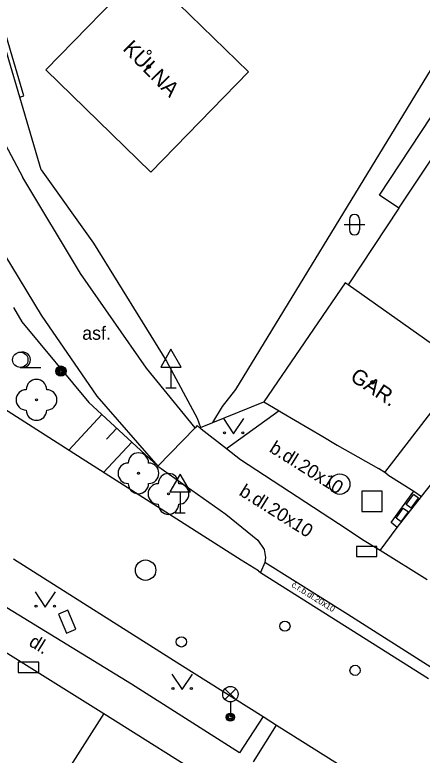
# Model space of a CAD drawing. Extents: x -595546 to -593986, y -1160845 to -1159202.
# Drawn here: x -595032.1 to -595012.16, y -1160727.63 to -1160691.41 of the extents above; entities that cross this region are included whole.
import ezdxf

# ---------------------------------------------------------------- set-up
doc = ezdxf.new("R2010")
doc.units = 0
for name, color, linetype in [('DOP - rozhrani ploch obecne', 7, 'Continuous'), ('Level 22', 7, 'Continuous'), ('Level 24', 7, 'Continuous'), ('Level 25', 7, 'Continuous'), ('Level 26', 7, 'Continuous'), ('Level 27', 7, 'Continuous'), ('Level 28', 7, 'Continuous'), ('Level 33', 7, 'Continuous'), ('Level 34', 7, 'Continuous'), ('Level 36', 7, 'Continuous'), ('Level 39', 7, 'Continuous'), ('plynovod - povrch.  znaky - PRIS skut. velikost', 7, 'Continuous'), ('silnoproud - povrch.  znaky a  RIS  skut. velikost', 7, 'Continuous'), ('TM - budovy zdene_ betonove - VP', 7, 'Continuous'), ('TM - chodniky - VP', 7, 'Continuous'), ('TM - horni hrana svahu', 7, 'Continuous'), ('TM - komunikace - VP', 7, 'Continuous'), ('TM - plot drateny_ kovovy - VP', 7, 'Continuous'), ('TM - plot zdeny_ ohradni zed - VP', 7, 'Continuous'), ('TM - podezdivka plotu - VP', 7, 'Continuous'), ('TM - popis objektu', 7, 'Continuous'), ('TM - popis povrchu', 7, 'Continuous'), ('TM - rozhrani mezi zpev. plochami mezi sebou - VP', 7, 'Continuous'), ('TM - rozhrani ploch obecne - VN', 7, 'Continuous'), ('TM - rozhrani ploch obecne - VP', 7, 'Continuous'), ('TM - srafovani', 7, 'Continuous'), ('TM - vstup do budovy - zdene_ betonove', 7, 'Continuous'), ('TM - zed operna - VP', 7, 'Continuous')]:
    doc.layers.add(name, color=color, linetype=linetype)

msp = doc.modelspace()

# ---------------------------------------------------------------- linework, layer by layer
at = {"layer": 'DOP - rozhrani ploch obecne'}
msp.add_lwpolyline([(-595021.93, -1160710.57), (-595021.29, -1160709.74), (-595004.49, -1160682.2)], dxfattribs=at)
at = {"layer": 'Level 22'}
for centre in [(-595031.04, -1160710.25), (-595026.05, -1160713.84), (-595024.58, -1160714.85)]:
    msp.add_circle(centre, 0.05, dxfattribs=at)
for centre, start, end in [((-595031.04, -1160709.75), 0, 180), ((-595031.54, -1160710.25), 90, 270), ((-595030.54, -1160710.25), 270, 90), ((-595031.04, -1160710.75), 180, 0), ((-595026.05, -1160713.34), 0, 180), ((-595026.55, -1160713.84), 90, 270), ((-595025.55, -1160713.84), 270, 90), ((-595024.58, -1160714.35), 0, 180), ((-595026.05, -1160714.34), 180, 0), ((-595025.08, -1160714.85), 90, 270), ((-595024.08, -1160714.85), 270, 90), ((-595024.58, -1160715.35), 180, 0)]:
    msp.add_arc(centre, 0.5, start, end, dxfattribs=at)
at = {"layer": 'Level 24'}
for points in [[(-595015.378, -1160717.919), (-595014.378, -1160717.919), (-595014.378, -1160717.419), (-595015.378, -1160717.419)], [(-595029.959, -1160720.738), (-595029.568, -1160721.659), (-595029.108, -1160721.464), (-595029.498, -1160720.543)], [(-595031.928, -1160723.579), (-595030.928, -1160723.579), (-595030.928, -1160723.079), (-595031.928, -1160723.079)]]:
    msp.add_lwpolyline(points, close=True, dxfattribs=at)
at = {"layer": 'Level 25'}
for radius in [0.25, 0.2, 0.15, 0.1, 0.05]:
    msp.add_circle((-595029.84, -1160708.84), radius, dxfattribs=at)
at = {"layer": 'Level 26'}
msp.add_lwpolyline([(-595015.12, -1160715.71), (-595014.12, -1160715.71), (-595014.12, -1160714.71), (-595015.12, -1160714.71)], close=True, dxfattribs=at)
at = {"layer": 'Level 27'}
for centre in [(-595016.2, -1160714.37), (-595025.7, -1160718.58)]:
    msp.add_circle(centre, 0.5, dxfattribs=at)
at = {"layer": 'Level 28'}
for centre in [(-595018.88, -1160721.32), (-595023.95, -1160722.09), (-595015.45, -1160723.48)]:
    msp.add_circle(centre, 0.25, dxfattribs=at)
at = {"layer": 'Level 33'}
for p, q in [((-595021.815, -1160724.91), (-595021.285, -1160724.38)), ((-595021.815, -1160724.38), (-595021.285, -1160724.91)), ((-595021.55, -1160725.02), (-595021.55, -1160725.77))]:
    msp.add_line(p, q, dxfattribs=at)
for centre, radius in [((-595021.55, -1160724.645), 0.375), ((-595021.55, -1160725.77), 0.2), ((-595021.55, -1160725.77), 0.145), ((-595021.55, -1160725.77), 0.0876)]:
    msp.add_circle(centre, radius, dxfattribs=at)
at = {"layer": 'Level 34'}
for p, q in [((-595024.46, -1160708.642), (-595024.46, -1160709.66)), ((-595024.71, -1160709.66), (-595024.21, -1160709.66)), ((-595024.01, -1160714.752), (-595024.01, -1160715.77)), ((-595024.26, -1160715.77), (-595023.76, -1160715.77))]:
    msp.add_line(p, q, dxfattribs=at)
for points in [[(-595024.96, -1160708.642), (-595023.96, -1160708.642), (-595024.46, -1160707.776)], [(-595024.51, -1160714.752), (-595023.51, -1160714.752), (-595024.01, -1160713.886)]]:
    msp.add_lwpolyline(points, close=True, dxfattribs=at)
at = {"layer": 'Level 36'}
for p, q in [((-595015.976, -1160701.676), (-595014.976, -1160701.676)), ((-595015.726, -1160701.426), (-595015.726, -1160701.926)), ((-595015.226, -1160701.426), (-595015.226, -1160701.926)), ((-595031.83, -1160708.665), (-595030.83, -1160708.665))]:
    msp.add_line(p, q, dxfattribs=at)
for points in [[(-595021.89, -1160711.16), (-595021.39, -1160711.91), (-595020.89, -1160711.16)], [(-595031.11, -1160719.64), (-595030.61, -1160720.39), (-595030.11, -1160719.64)], [(-595024.41, -1160723.67), (-595023.91, -1160724.42), (-595023.41, -1160723.67)]]:
    msp.add_lwpolyline(points, dxfattribs=at)
for centre, radius in [((-595031.83, -1160708.29), 0.375), ((-595021.84, -1160711.86), 0.05), ((-595020.941, -1160711.86), 0.05), ((-595031.06, -1160720.34), 0.05), ((-595030.161, -1160720.34), 0.05), ((-595024.36, -1160724.37), 0.05), ((-595023.461, -1160724.37), 0.05)]:
    msp.add_circle(centre, radius, dxfattribs=at)
for centre, radius, start, end in [((-595015.476, -1160701.426), 0.25, 0, 180), ((-595015.476, -1160701.926), 0.25, 180, 0), ((-595031.705, -1160708.29), 0.375, 260.4059, 99.5941)]:
    msp.add_arc(centre, radius, start, end, dxfattribs=at)
at = {"layer": 'Level 39'}
for centre, radius in [((-595025.55, -1160693.95), 0.09), ((-595025.55, -1160693.95), 0.0398), ((-595014.59, -1160709.39), 0.09), ((-595014.59, -1160709.39), 0.0398)]:
    msp.add_circle(centre, radius, dxfattribs=at)
at = {"layer": 'plynovod - povrch.  znaky - PRIS skut. velikost'}
for points in [[(-595012.71, -1160715.54), (-595012.95, -1160715.36), (-595012.59, -1160714.88)], [(-595012.71, -1160715.54), (-595012.35, -1160715.06)], [(-595012.35, -1160715.06), (-595012.59, -1160714.88)]]:
    msp.add_lwpolyline(points, dxfattribs=at)
at = {"layer": 'silnoproud - povrch.  znaky a  RIS  skut. velikost'}
for points in [[(-595013.2, -1160716.21), (-595013.44, -1160716.03), (-595013.09, -1160715.54), (-595012.84, -1160715.72)], [(-595013.2, -1160716.21), (-595012.84, -1160715.72)]]:
    msp.add_lwpolyline(points, dxfattribs=at)
at = {"layer": 'TM - budovy zdene_ betonove - VP'}
for points in [[(-595025.81, -1160689.2), (-595030.58, -1160694.1)], [(-595020.67, -1160694.21), (-595025.81, -1160689.2)], [(-595030.58, -1160694.1), (-595025.44, -1160699.11)], [(-595025.44, -1160699.11), (-595020.67, -1160694.21)], [(-595013.3, -1160700.87), (-595010.77, -1160697.05)], [(-595013.3, -1160700.87), (-595015.78, -1160704.62)], [(-595015.93, -1160704.52), (-595019.92, -1160710.34)], [(-595015.78, -1160704.62), (-595015.93, -1160704.52)], [(-595010.04, -1160708.68), (-595015.78, -1160704.62)], [(-595013.99, -1160713.81), (-595010.04, -1160708.68)], [(-595019.92, -1160710.34), (-595019.16, -1160710.78)], [(-595019.16, -1160710.78), (-595019.04, -1160710.86)], [(-595017.03, -1160712.04), (-595016.32, -1160712.46)], [(-595012.2, -1160714.98), (-595010.78, -1160713.18)], [(-595013.99, -1160713.81), (-595014.31, -1160713.6)], [(-595013.85, -1160713.91), (-595013.99, -1160713.81)], [(-595012.57, -1160714.72), (-595012.2, -1160714.98)], [(-595013.39, -1160716.5), (-595012.2, -1160714.98)], [(-595014.22, -1160717.61), (-595013.39, -1160716.5)], [(-595011.92, -1160719.06), (-595014.22, -1160717.61)], [(-595034.54, -1160721.35), (-595027.74, -1160725.59)], [(-595027.74, -1160725.59), (-595034.72, -1160736.51)], [(-595027.74, -1160725.59), (-595022.25, -1160729.04)]]:
    msp.add_lwpolyline(points, dxfattribs=at)
at = {"layer": 'TM - chodniky - VP'}
for points in [[(-595033.74, -1160695.56), (-595031.71, -1160699.37)], [(-595028.88, -1160704.07), (-595031.71, -1160699.37)], [(-595033.73, -1160701.31), (-595030.81, -1160706.1)], [(-595025.66, -1160708.7), (-595028.88, -1160704.07)], [(-595030.81, -1160706.1), (-595028.08, -1160710.06)], [(-595023.28, -1160711.62), (-595025.66, -1160708.7)], [(-595028.08, -1160710.06), (-595025.1, -1160713.49)], [(-595022.98, -1160711.68), (-595023.17, -1160711.51), (-595023.28, -1160711.62)], [(-595021.74, -1160712.65), (-595022.98, -1160711.68)], [(-595021.05, -1160713.19), (-595021.74, -1160712.65)], [(-595015.89, -1160716.55), (-595021.05, -1160713.19)], [(-595025.1, -1160713.49), (-595021.78, -1160715.84)], [(-595021.78, -1160715.84), (-595020.21, -1160717.12)], [(-595015.09, -1160717.09), (-595015.89, -1160716.55)], [(-595020.21, -1160717.12), (-595019.9, -1160717.57)], [(-595014.22, -1160717.61), (-595015.09, -1160717.09)], [(-595019.9, -1160717.57), (-595019.84, -1160717.96)], [(-595019.84, -1160717.96), (-595019.87, -1160718.2)], [(-595019.87, -1160718.2), (-595020.07, -1160718.69)], [(-595026.39, -1160724.15), (-595034.31, -1160719.32)], [(-595021.1, -1160727.51), (-595026.39, -1160724.15)], [(-595019.95, -1160725.74), (-595021.1, -1160727.51)], [(-595020.42, -1160727.95), (-595019.29, -1160726.16)]]:
    msp.add_lwpolyline(points, dxfattribs=at)
at = {"layer": 'TM - horni hrana svahu'}
for points in [[(-595032.17, -1160705.73), (-595031.75, -1160706.43)], [(-595031.75, -1160706.43), (-595028.47, -1160710.38)], [(-595028.47, -1160710.38), (-595025.1, -1160713.49)]]:
    msp.add_lwpolyline(points, dxfattribs=at)
at = {"layer": 'TM - komunikace - VP'}
for points in [[(-595028.63, -1160713.24), (-595033.84, -1160709.92)], [(-595021.03, -1160718.09), (-595028.63, -1160713.24)], [(-595032.16, -1160718.03), (-595024.03, -1160723.17)], [(-595020.18, -1160718.62), (-595021.03, -1160718.09)], [(-595020.18, -1160718.62), (-595020.07, -1160718.69)], [(-595020.07, -1160718.69), (-595011.85, -1160723.88)], [(-595024.03, -1160723.17), (-595019.95, -1160725.74)], [(-595019.95, -1160725.74), (-595019.29, -1160726.16)], [(-595019.29, -1160726.16), (-595014.6, -1160729.12)]]:
    msp.add_lwpolyline(points, dxfattribs=at)
at = {"layer": 'TM - plot drateny_ kovovy - VP'}
for points in [[(-595031.85, -1160695.44), (-595031.66, -1160695.38), (-595032.23, -1160693.44), (-595033.92, -1160687.67), (-595034.11, -1160687.73)], [(-595030.81, -1160699), (-595031.85, -1160695.44)], [(-595030.81, -1160699), (-595028.25, -1160702.58)], [(-595028.25, -1160702.58), (-595024.68, -1160708.35)], [(-595024.68, -1160708.35), (-595023.17, -1160711.15)]]:
    msp.add_lwpolyline(points, dxfattribs=at)
at = {"layer": 'TM - plot zdeny_ ohradni zed - VP'}
for points in [[(-595013.68, -1160716.24), (-595012.57, -1160714.72)], [(-595013.39, -1160716.5), (-595013.68, -1160716.24)]]:
    msp.add_lwpolyline(points, dxfattribs=at)
at = {"layer": 'TM - podezdivka plotu - VP'}
msp.add_lwpolyline([(-595031.85, -1160695.44), (-595032.39, -1160693.61), (-595034.11, -1160687.73)], dxfattribs=at)
at = {"layer": 'TM - rozhrani mezi zpev. plochami mezi sebou - VP'}
for points in [[(-595023.28, -1160711.62), (-595025.1, -1160713.49)], [(-595015.81, -1160720.75), (-595019.87, -1160718.2)], [(-595011.55, -1160723.45), (-595015.81, -1160720.75)]]:
    msp.add_lwpolyline(points, dxfattribs=at)
at = {"layer": 'TM - rozhrani ploch obecne - VN'}
for points in [[(-595014.26, -1160700.24), (-595011.73, -1160696.41)], [(-595013.3, -1160700.87), (-595014.26, -1160700.24)]]:
    msp.add_lwpolyline(points, dxfattribs=at)
at = {"layer": 'TM - rozhrani ploch obecne - VP'}
for points in [[(-595022.41, -1160711.36), (-595021.93, -1160710.57)], [(-595019.16, -1160710.78), (-595021.74, -1160712.65)]]:
    msp.add_lwpolyline(points, dxfattribs=at)
at = {"layer": 'TM - srafovani'}
for points in [[(-595027.84, -1160710.96), (-595029.46, -1160712.71)], [(-595027.11, -1160711.63), (-595027.61, -1160712.17)], [(-595026.38, -1160712.31), (-595027.76, -1160713.8)]]:
    msp.add_lwpolyline(points, dxfattribs=at)
at = {"layer": 'TM - vstup do budovy - zdene_ betonove'}
for points in [[(-595019.04, -1160710.86), (-595017.03, -1160712.04)], [(-595016.32, -1160712.46), (-595014.31, -1160713.6)], [(-595013.85, -1160713.91), (-595012.57, -1160714.72)]]:
    msp.add_lwpolyline(points, dxfattribs=at)
at = {"layer": 'TM - zed operna - VP'}
for points in [[(-595022.41, -1160711.36), (-595019.92, -1160710.34)], [(-595023.17, -1160711.15), (-595023.01, -1160711.6)], [(-595023.01, -1160711.6), (-595022.41, -1160711.36)]]:
    msp.add_lwpolyline(points, dxfattribs=at)

# ---------------------------------------------------------------- texts
at = {"layer": 'TM - popis objektu'}
for s, rotation, p in [('KŮLNA', 314.4069, (-595026.86, -1160693.11)), ('GAR.', 326.5295, (-595015.74, -1160709.26))]:
    msp.add_text(s, height=0.75, rotation=rotation, dxfattribs=at).set_placement(p)
at = {"layer": 'TM - popis povrchu'}
msp.add_text('asf.', height=0.65, dxfattribs=at).set_placement((-595028.8, -1160707.31))
for s, height, rotation, p in [('b.dl.20x10', 0.65, 327.9101, (-595019.69, -1160712.76)), ('b.dl.20x10', 0.65, 327.9101, (-595021.17, -1160714.88)), ('č.r.b.dl.20x10', 0.3, 328, (-595018.59, -1160719.37)), ('dl.', 0.65, 328.2325, (-595031.46, -1160722.24))]:
    msp.add_text(s, height=height, rotation=rotation, dxfattribs=at).set_placement(p)

doc.saveas('drawing.dxf')
